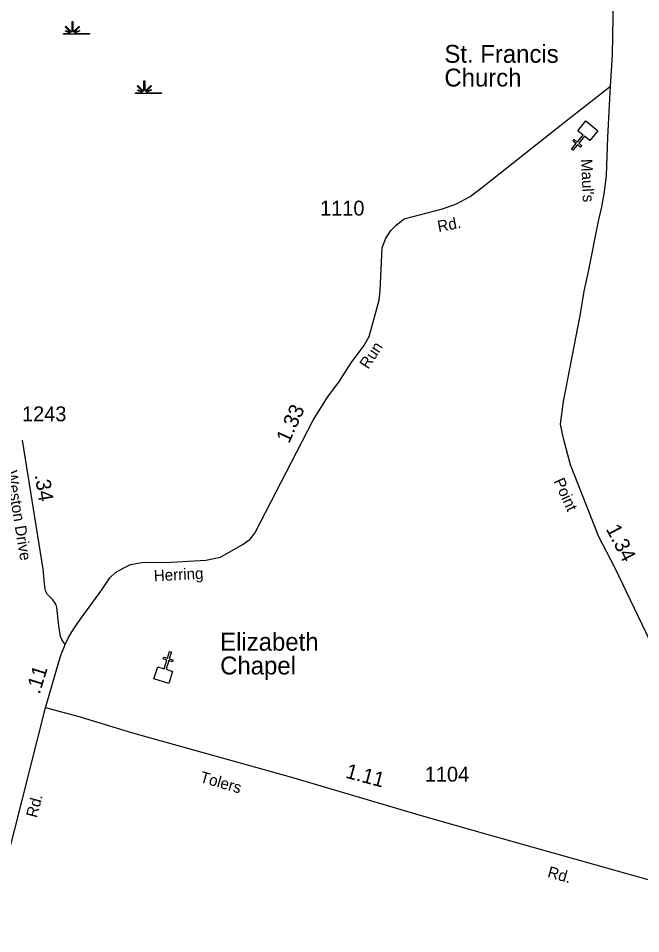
# Model space of a CAD drawing. Extents: x 2532689 to 2764727, y 536648 to 732970.
# Drawn here: x 2607911 to 2613131, y 603054 to 610730 of the extents above; entities that cross this region are included whole.
import ezdxf

# ---------------------------------------------------------------- set-up
doc = ezdxf.new("R2010")
doc.units = 0
for name, color, linetype in [('Exist Cultural Church CELL', 7, 'Continuous'), ('Exist Cultural Church Label', 7, 'Continuous'), ('Exist Hydrographic Swamp CELL', 7, 'Continuous'), ('Exist Road Secondary Mileage Hundredths English Label', 7, 'Continuous'), ('Exist Road Secondary Type 41 Attributed', 7, 'Continuous'), ('Exist Road Secondary Type 51 Attributed', 7, 'Continuous'), ('Exist Road Secondary Type 51 Label', 7, 'Continuous'), ('Exist Road Secondary Type 51 Number Label', 7, 'Continuous')]:
    doc.layers.add(name, color=color, linetype=linetype)

msp = doc.modelspace()

# ---------------------------------------------------------------- linework, layer by layer
at = {"layer": 'Exist Cultural Church CELL'}
for points in [[(2612704.1, 609704.2), (2612660.1, 609740.4), (2612611.7, 609681.7), (2612636.3, 609661.3), (2612626.2, 609649), (2612601.5, 609669.4), (2612563.2, 609623), (2612550.8, 609633.2), (2612589.1, 609679.6), (2612564.5, 609699.9), (2612574.6, 609712.2), (2612599.3, 609691.9), (2612647.8, 609750.6), (2612603.4, 609787.4), (2612671.2, 609869.5), (2612771.9, 609786.3)], [(2609080.4, 605292.7), (2609134.8, 605275.7), (2609157.7, 605348.3), (2609127.1, 605357.9), (2609131.9, 605373.2), (2609162.5, 605363.5), (2609180.5, 605420.9), (2609195.8, 605416.1), (2609177.7, 605358.7), (2609208.3, 605349.1), (2609203.5, 605333.9), (2609172.9, 605343.5), (2609150, 605270.9), (2609205, 605253.4), (2609173, 605151.9), (2609048.4, 605191.2)]]:
    msp.add_lwpolyline(points, close=True, dxfattribs=at)
at = {"layer": 'Exist Hydrographic Swamp CELL'}
for points in [[(2608290.7, 610602.7), (2608343.3, 610602.8), (2608345.3, 610606.4), (2608307.1, 610621.2), (2608310, 610626.4), (2608347.7, 610610.6), (2608349.3, 610613.5), (2608304.9, 610658.1), (2608310, 610663.2), (2608355.3, 610617.7), (2608361.6, 610620.1), (2608361.6, 610703.2), (2608368.9, 610703.2), (2608368.8, 610620.1), (2608375.2, 610617.7), (2608420.5, 610663.2), (2608425.6, 610658.1), (2608381.2, 610613.5), (2608383.2, 610609.9), (2608424.1, 610628.5), (2608426.5, 610623.5), (2608385.5, 610605.7), (2608387.2, 610602.8), (2608508.2, 610602.7), (2608508.2, 610595.6), (2608290.7, 610595.6)], [(2608893.3, 610106), (2608945.9, 610106.1), (2608947.9, 610109.7), (2608909.7, 610124.5), (2608912.6, 610129.7), (2608950.3, 610114), (2608951.9, 610116.9), (2608907.5, 610161.4), (2608912.6, 610166.5), (2608957.9, 610121.1), (2608964.2, 610123.4), (2608964.2, 610206.5), (2608971.5, 610206.5), (2608971.5, 610123.4), (2608977.8, 610121.1), (2609023.1, 610166.5), (2609028.2, 610161.4), (2608983.8, 610116.9), (2608985.8, 610113.3), (2609026.7, 610131.9), (2609029.1, 610126.8), (2608988.2, 610109), (2608989.8, 610106.1), (2609110.8, 610106), (2609110.8, 610098.9), (2608893.3, 610098.9)]]:
    msp.add_lwpolyline(points, close=True, dxfattribs=at)
at = {"layer": 'Exist Road Secondary Type 41 Attributed'}
msp.add_lwpolyline([(2608305.5, 605480), (2608290.2, 605498.8), (2608275.3, 605521.3), (2608266.1, 605544.9), (2608251.7, 605634.7), (2608233, 605788.3), (2608227.7, 605810.9), (2608219.6, 605825.3), (2608199.9, 605852.2), (2608177.2, 605876.2), (2608155.2, 605897.4), (2608143.2, 605923.8), (2608135.5, 605944.4), (2608131.9, 605986.4), (2608118.5, 606109.8), (2607947.5, 607193.2)], dxfattribs=at)
at = {"layer": 'Exist Road Secondary Type 51 Attributed'}
for points in [[(2612877.1, 610159.5), (2612893.8, 610422.6), (2612903.2, 610898.1), (2612890.6, 611160.7), (2612869.1, 611549.7), (2612859, 611658.3)], [(2608305.5, 605480), (2608330.5, 605532.9), (2608361.2, 605584.3), (2608404.4, 605652.9), (2608437.6, 605699.5), (2608612.7, 605936), (2608679.7, 606037), (2608725.7, 606082.9), (2608796.6, 606120.5), (2608850.9, 606149.8), (2608951.1, 606166.5), (2609193.2, 606170.6), (2609485.4, 606187.4), (2609606.5, 606212.4), (2609798.5, 606321), (2609856.9, 606362.8), (2609894.5, 606412.9), (2610383.4, 607359), (2610503.3, 607551.6), (2610598.6, 607679.6), (2610703.4, 607839.8), (2610808.2, 607983.9), (2610854.6, 608062.9), (2610938.2, 608366.7), (2610946.8, 608446.8), (2610963.2, 608806.2), (2610992.4, 608885.6), (2611038.3, 608952.4), (2611080, 608994.2), (2611146.8, 609048.5), (2611468.3, 609132), (2611585.1, 609173.8), (2611702, 609236.4), (2611808.5, 609315.8), (2612493.1, 609858.8), (2612877.1, 610159.5)], [(2613808.9, 603391.9), (2613704.9, 604031.7), (2613634.5, 604334.2), (2613557.6, 604766.8), (2613536, 604846.3), (2613485.5, 604959.2), (2613243.5, 605438.3), (2612913.4, 606125.3), (2612779.9, 606382.5), (2612543.2, 606985.1), (2612484.7, 607206.5), (2612459.7, 607327.6), (2612484.7, 607515.6), (2612626.7, 608250.7), (2612655.9, 608442.8), (2612693.5, 608605.7), (2612776.9, 609027.6), (2612806.2, 609148.7), (2612827, 609274), (2612843.7, 609411.9), (2612856.3, 609733.5), (2612877.1, 610159.5)], [(2608137.9, 604948.4), (2608251.3, 605333.6), (2608272.4, 605402.3), (2608294.6, 605455.3), (2608305.5, 605480)], [(2606705.8, 600359.8), (2606748, 600560.2), (2606844.5, 600928.5), (2606918.5, 601215.9), (2606919.5, 601264.2), (2606899.8, 601345.8), (2606667.5, 601936.9), (2606662.6, 601984.6), (2606683.4, 602047.2), (2606953.2, 602430.7), (2607204.2, 602768.2), (2607351.7, 602993.2), (2607456.6, 603135.3), (2607752.3, 603535.7), (2607800.7, 603614.8), (2607880.3, 603918.4), (2608137.9, 604948.4)], [(2613774.5, 603336.8), (2613651.7, 603376.5), (2611862.2, 603878.8), (2611291.8, 604042.9), (2610205.8, 604364.1), (2608870.5, 604736.5), (2608414.5, 604876.6), (2608137.9, 604948.4)]]:
    msp.add_lwpolyline(points, dxfattribs=at)

# ---------------------------------------------------------------- texts
at = {"layer": 'Exist Cultural Church Label'}
for s, p in [('St. Francis', (2611484.9, 610356.8)), ('Church', (2611484.9, 610157.6)), ('Elizabeth', (2609604.3, 605427)), ('Chapel', (2609604.3, 605227.8))]:
    msp.add_text(s, height=150, dxfattribs=at).set_placement(p)
at = {"layer": 'Exist Road Secondary Mileage Hundredths English Label'}
for s, rotation, p in [('1.33', 65.52551, (2610181.4, 607158.7)), ('.34', 279.21548, (2608047.8, 606899.6)), ('1.34', 297.42883, (2612836.9, 606448.7)), ('.11', 72.81862, (2608089.9, 605056.7)), ('1.11', 345.04183, (2610649.4, 604363))]:
    msp.add_text(s, height=125, rotation=rotation, dxfattribs=at).set_placement(p)
at = {"layer": 'Exist Road Secondary Type 51 Label'}
for s, rotation, p in [("Maul's", 272.83607, (2612629.8, 609548.4)), ('Rd.', 10.80557, (2611436.1, 608936.3)), ('Run', 56.79958, (2610845.8, 607781.9)), ('Weston Drive', 279.21546, (2607806.6, 606929.7)), ('Point', 294.45329, (2612399.3, 606849.5)), ('Herring', 2.92244, (2609049.9, 606008.4)), ('Tolers', 343.8425, (2609427.7, 604326.6)), ('Rd.', 75.03169, (2608065.7, 604020.2)), ('Rd.', 344.09573, (2612343.4, 603530.3))]:
    msp.add_text(s, height=95, rotation=rotation, dxfattribs=at).set_placement(p)
at = {"layer": 'Exist Road Secondary Type 51 Number Label'}
for s, p in [('1110', (2610442.5, 609075.5)), ('1243', (2607942.6, 607350.6)), ('1104', (2611320.4, 604329.2))]:
    msp.add_text(s, height=125, dxfattribs=at).set_placement(p)

doc.saveas('drawing.dxf')
